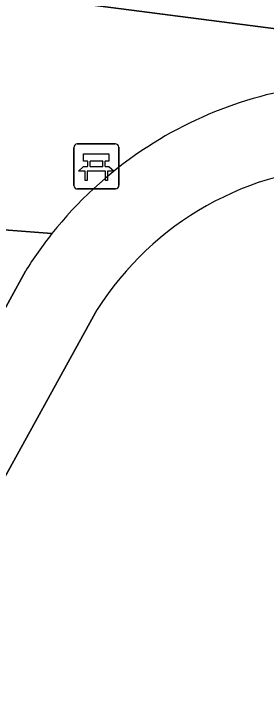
# Model space of a CAD drawing. Extents: x 159960 to 160866, y 382700 to 383354.
# Drawn here: x 160630.87 to 160636.48, y 383237.71 to 383253.04 of the extents above; entities that cross this region are included whole.
import ezdxf

# ---------------------------------------------------------------- set-up
doc = ezdxf.new("R2010")
doc.units = 0
for name, color, linetype in [('IMGEO_Bank', 7, 'Continuous'), ('IMGEO_Groenvoorziening', 7, 'Continuous'), ('IMGEO_Pand', 7, 'Continuous'), ('IMGEO_Rijbaan_lokaal_open', 7, 'Continuous'), ('IMGEO_Voetpad_open', 7, 'Continuous')]:
    doc.layers.add(name, color=color, linetype=linetype)

msp = doc.modelspace()

# ---------------------------------------------------------------- linework, layer by layer
at = {"layer": 'IMGEO_Bank'}
for p, q in [((160632.204, 383249.221), (160632.204, 383250.062)), ((160632.204, 383250.062), (160632.204, 383249.221)), ((160632.279, 383250.146), (160633.12, 383250.146)), ((160633.12, 383250.146), (160632.279, 383250.146)), ((160633.204, 383250.071), (160633.204, 383249.23)), ((160633.204, 383249.23), (160633.204, 383250.071)), ((160632.513, 383249.652), (160632.513, 383249.758)), ((160632.557, 383249.758), (160632.557, 383249.652)), ((160632.845, 383249.764), (160632.563, 383249.764)), ((160632.851, 383249.652), (160632.851, 383249.758)), ((160632.895, 383249.758), (160632.895, 383249.652)), ((160632.563, 383249.646), (160632.845, 383249.646)), ((160632.901, 383249.544), (160632.508, 383249.544)), ((160633.129, 383249.146), (160632.288, 383249.146)), ((160632.288, 383249.146), (160633.129, 383249.146))]:
    msp.add_line(p, q, dxfattribs=at)
for points in [[(160632.507, 383249.764), (160632.421, 383249.764), (160632.421, 383249.925), (160632.984, 383249.925), (160632.984, 383249.764), (160632.901, 383249.764)], [(160632.451, 383249.544), (160632.309, 383249.544), (160632.421, 383249.646), (160632.507, 383249.646)], [(160632.901, 383249.646), (160632.984, 383249.646), (160633.096, 383249.544), (160632.957, 383249.544)], [(160632.501, 383249.537), (160632.501, 383249.33), (160632.458, 383249.33), (160632.458, 383249.537)], [(160632.951, 383249.537), (160632.951, 383249.33), (160632.907, 383249.33), (160632.907, 383249.537)]]:
    msp.add_lwpolyline(points, dxfattribs=at)
for centre, radius, start, end in [((160632.282, 383250.068), 0.0779, 92.4484, 184.2845), ((160632.282, 383250.068), 0.0779, 92.4484, 184.2845), ((160633.126, 383250.068), 0.0779, 2.4484, 94.2845), ((160633.126, 383250.068), 0.0779, 2.4484, 94.2845), ((160632.506, 383249.757), 0.00671, 2.8957, 87.1043), ((160632.563, 383249.757), 0.00671, 92.8957, 177.1043), ((160632.845, 383249.757), 0.00671, 2.8957, 87.1043), ((160632.902, 383249.757), 0.00671, 92.8957, 177.1043), ((160632.506, 383249.653), 0.00671, 272.8957, 357.1043), ((160632.563, 383249.653), 0.00671, 182.8957, 267.1043), ((160632.845, 383249.653), 0.00671, 272.8957, 357.1043), ((160632.902, 383249.653), 0.00671, 182.8957, 267.1043), ((160632.451, 383249.537), 0.00671, 2.8957, 87.1043), ((160632.508, 383249.537), 0.00671, 92.8957, 177.1043), ((160632.9, 383249.537), 0.00671, 2.8957, 87.1043), ((160632.957, 383249.537), 0.00671, 92.8957, 177.1043), ((160632.282, 383249.224), 0.0779, 182.4484, 274.2845), ((160632.282, 383249.224), 0.0779, 182.4484, 274.2845), ((160633.126, 383249.224), 0.0779, 272.4484, 4.2845), ((160633.126, 383249.224), 0.0779, 272.4484, 4.2845)]:
    msp.add_arc(centre, radius, start, end, dxfattribs=at)
at = {"layer": 'IMGEO_Groenvoorziening'}
for points in [[(160607.69, 383271.829), (160606.829, 383269.839), (160604.527, 383264.265), (160603.366, 383250.517), (160609.222, 383250), (160619.212, 383249.118), (160631.717, 383248.152)], [(160643.028, 383250.311), (160643.232, 383251.858), (160613.005, 383255.778), (160612.319, 383250.512), (160605.001, 383251.12), (160605.658, 383259.065)]]:
    msp.add_lwpolyline(points, dxfattribs=at)
for centre, radius, start, end in [((160638.661, 383242.644), 8.863, 92.431, 123.9037), ((160638.676, 383242.626), 8.886, 123.9244, 141.5515)]:
    msp.add_arc(centre, radius, start, end, dxfattribs=at)
at = {"layer": 'IMGEO_Pand'}
msp.add_lwpolyline([(160605.658, 383259.065), (160605.001, 383251.12), (160612.319, 383250.512), (160613.005, 383255.778), (160643.232, 383251.858), (160646.924, 383251.379), (160646.742, 383250), (160646.64, 383249.231), (160648.242, 383246.55), (160650.258, 383245.768), (160648.907, 383242.251), (160647.666, 383239.019), (160647.242, 383237.917), (160645.93, 383234.501), (160645.837, 383234.258), (160644.552, 383230.913), (160644.452, 383230.651), (160639.802, 383218.547)], dxfattribs=at)
at = {"layer": 'IMGEO_Rijbaan_lokaal_open'}
msp.add_lwpolyline([(160632.722, 383246.461), (160619.282, 383222.044)], dxfattribs=at)
msp.add_arc((160638.521, 383242.793), 6.861, 91.099, 147.6827, dxfattribs=at)
at = {"layer": 'IMGEO_Voetpad_open'}
for points in [[(160631.717, 383248.152), (160619.212, 383249.118), (160619.064, 383247.49), (160626.106, 383247.001), (160626.077, 383246.374), (160619.733, 383246.815), (160619.123, 383238.824), (160625.192, 383238.356), (160629.205, 383245.96), (160630.363, 383245.93)], [(160631.128, 383247.315), (160630.424, 383246.04), (160630.363, 383245.93), (160629.685, 383244.702), (160624.87, 383235.982), (160624.169, 383236.368), (160620.966, 383230.566), (160621.666, 383230.179), (160617.719, 383223.031), (160617.463, 383222.906), (160617.021, 383222.827), (160616.978, 383222.309), (160616.927, 383220.983)], [(160630.363, 383245.93), (160630.424, 383246.04), (160631.128, 383247.315)], [(160619.282, 383222.044), (160632.722, 383246.461)]]:
    msp.add_lwpolyline(points, dxfattribs=at)
for centre, radius, start, end in [((160638.661, 383242.644), 8.863, 92.431, 123.9037), ((160638.676, 383242.626), 8.886, 123.9244, 141.5515), ((160638.521, 383242.793), 6.861, 91.099, 147.6827), ((160638.501, 383242.752), 8.671, 141.4823, 148.2493), ((160638.501, 383242.752), 8.671, 141.4823, 148.2493)]:
    msp.add_arc(centre, radius, start, end, dxfattribs=at)

doc.saveas('drawing.dxf')
